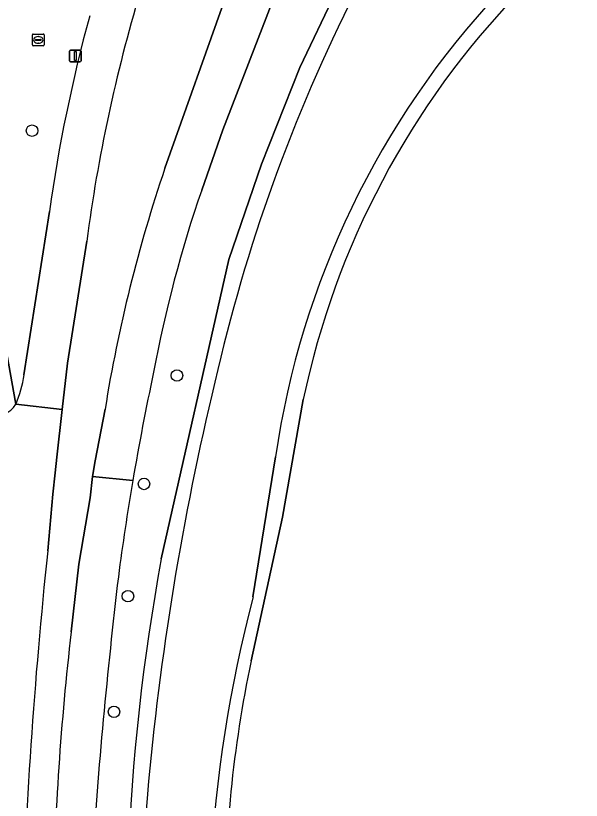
# Model space of a CAD drawing. Extents: x 159817 to 160765, y 380688 to 381638.
# Drawn here: x 160595.3 to 160643.3, y 381431.5 to 381498 of the extents above; entities that cross this region are included whole.
import ezdxf

# ---------------------------------------------------------------- set-up
doc = ezdxf.new("R2010")
doc.units = 0
for name, color, linetype in [('IMGEO_Berm_groen', 7, 'Continuous'), ('IMGEO_Boom', 7, 'Continuous'), ('IMGEO_Fietspad_gesloten', 7, 'Continuous'), ('IMGEO_Groenvoorziening', 7, 'Continuous'), ('IMGEO_Lichtmast', 7, 'Continuous'), ('IMGEO_Loofbos', 7, 'Continuous'), ('IMGEO_Rioolput', 7, 'Continuous'), ('IMGEO_Voetpad_gesloten', 7, 'Continuous'), ('IMGEO_Voetpad_open', 7, 'Continuous'), ('IMGEO_Waterloop', 7, 'Continuous')]:
    doc.layers.add(name, color=color, linetype=linetype)

msp = doc.modelspace()

# ---------------------------------------------------------------- linework, layer by layer
at = {"layer": 'IMGEO_Berm_groen'}
for points in [[(160607.958, 381485.071), (160613.252, 381500), (160614.815, 381504.408), (160620.514, 381520.154), (160621.681, 381522.33), (160612.772, 381520.574), (160610.955, 381516.056), (160608.756, 381509.274), (160607.541, 381505.652), (160606.679, 381502.635), (160605.855, 381500)], [(160589.441, 381493.201), (160591.004, 381487.921), (160591.399, 381485.938), (160593.253, 381476.474), (160595.299, 381465.052)], [(160596.004, 381467.562), (160598.155, 381481.4)], [(160601.332, 381478.887), (160599.703, 381468.555), (160599.255, 381464.604), (160598.799, 381460.581), (160598.646, 381459.233), (160598.456, 381457.433), (160598.016, 381452.611)], [(160602.031, 381460.254), (160602.885, 381464.636)], [(160600.009, 381445.748), (160600.664, 381451.5), (160601.605, 381457.108), (160601.816, 381458.923), (160602.031, 381460.254)]]:
    msp.add_lwpolyline(points, dxfattribs=at)
for centre, radius, start, end in [((160732.505, 381461.827), 132.277, 163.2269, 172.58989), ((160732.767, 381462.352), 135.953, 164.79054, 171.94589), ((160725.624, 381445.013), 124.298, 161.19955, 170.91672), ((160587.098, 381468.709), 8.98, 335.96418, 352.65821), ((161040.846, 381405.856), 445.292, 173.97294, 178.22615), ((160844.366, 381417.509), 245.983, 173.40781, 178.77371)]:
    msp.add_arc(centre, radius, start, end, dxfattribs=at)
at = {"layer": 'IMGEO_Boom'}
for centre in [(160596.688, 381488.265), (160608.981, 381467.503), (160606.185, 381458.301), (160604.823, 381448.781), (160603.639, 381438.969)]:
    msp.add_circle(centre, 0.489, dxfattribs=at)
at = {"layer": 'IMGEO_Fietspad_gesloten'}
for points in [[(160598.155, 381481.4), (160596.004, 381467.562)], [(160595.299, 381465.052), (160599.255, 381464.604), (160599.703, 381468.555), (160601.332, 381478.887)], [(160598.016, 381452.611), (160598.456, 381457.433), (160598.646, 381459.233), (160598.799, 381460.581), (160599.255, 381464.604), (160595.299, 381465.052)]]:
    msp.add_lwpolyline(points, dxfattribs=at)
for centre, radius, start, end in [((160732.505, 381461.827), 132.277, 163.2269, 172.58989), ((160732.767, 381462.352), 135.953, 164.79054, 171.94589), ((160587.098, 381468.709), 8.98, 335.96418, 352.65821), ((160593.619, 381466.06), 1.959, 182.65045, 329.04736), ((161040.846, 381405.856), 445.292, 173.97294, 178.22615)]:
    msp.add_arc(centre, radius, start, end, dxfattribs=at)
at = {"layer": 'IMGEO_Groenvoorziening'}
for points in [[(160643.348, 381533.746), (160638.57, 381528.056), (160634.59, 381522.731), (160633.098, 381520.252), (160628.533, 381511.275), (160622.992, 381501.153), (160622.44, 381500), (160619.396, 381493.636), (160616.166, 381485.415), (160613.377, 381477.341), (160607.652, 381451.944)], [(160619.69, 381465.45), (160617.928, 381455.467), (160615.286, 381443.283)], [(160615.286, 381443.283), (160617.928, 381455.467), (160619.69, 381465.45)], [(160617.341, 381460.605), (160615.432, 381448.714)]]:
    msp.add_lwpolyline(points, dxfattribs=at)
for centre, radius, start, end in [((160750.92, 381435.613), 142.206, 153.07816, 167.28276), ((160689.722, 381450.021), 73.151, 136.90358, 171.68114), ((160688.874, 381450.908), 70.695, 136.01937, 168.12956), ((160688.874, 381450.908), 70.695, 136.01937, 168.12956), ((160841.968, 381411.324), 236.395, 166.39815, 174.98742), ((160784.037, 381419.506), 179.343, 169.57937, 186.10769), ((160730.564, 381418.785), 118.958, 165.42813, 188.03405), ((160713.135, 381422.361), 100.061, 167.93099, 180.79732), ((160713.135, 381422.361), 100.061, 167.93099, 180.79732), ((160786.676, 381419.21), 180.65, 175.94677, 186.54911)]:
    msp.add_arc(centre, radius, start, end, dxfattribs=at)
at = {"layer": 'IMGEO_Lichtmast'}
for p, q in [((160599.86, 381494.197), (160599.86, 381494.997)), ((160599.86, 381494.997), (160599.86, 381494.197)), ((160599.96, 381495.097), (160600.75, 381495.097)), ((160600.75, 381495.097), (160599.96, 381495.097)), ((160600.85, 381494.997), (160600.85, 381494.197)), ((160600.85, 381494.197), (160600.85, 381494.997)), ((160600.75, 381494.097), (160599.96, 381494.097)), ((160599.96, 381494.097), (160600.75, 381494.097))]:
    msp.add_line(p, q, dxfattribs=at)
msp.add_lwpolyline([(160600.28, 381494.972), (160600.43, 381494.972), (160600.43, 381494.222), (160600.28, 381494.222), (160600.28, 381494.972)], dxfattribs=at)
for centre, start, end in [((160599.96, 381494.997), 90, 180), ((160599.96, 381494.997), 90, 180), ((160600.75, 381494.997), 0, 90), ((160600.75, 381494.997), 360, 90), ((160599.96, 381494.197), 180, 270), ((160599.96, 381494.197), 180, 270), ((160600.75, 381494.197), 270, 0), ((160600.75, 381494.197), 270, 0)]:
    msp.add_arc(centre, 0.1, start, end, dxfattribs=at)
at = {"layer": 'IMGEO_Loofbos'}
msp.add_lwpolyline([(160607.652, 381451.944), (160613.377, 381477.341), (160616.166, 381485.415), (160619.396, 381493.636), (160622.44, 381500), (160622.992, 381501.153), (160621.334, 381501.758), (160618.456, 381502.808), (160617.37, 381500), (160612.859, 381488.333), (160611.08, 381483.23)], dxfattribs=at)
for centre, radius, start, end in [((160714.142, 381447.739), 109.001, 160.99808, 169.40382), ((160822.057, 381421.755), 219.928, 167.91943, 170.35852), ((160817.802, 381422.473), 215.613, 170.35727, 172.54961), ((160784.037, 381419.506), 179.343, 169.57937, 186.10769), ((161067.708, 381395.353), 466.959, 173.22619, 176.21861)]:
    msp.add_arc(centre, radius, start, end, dxfattribs=at)
at = {"layer": 'IMGEO_Rioolput'}
for p, q in [((160596.715, 381495.537), (160596.715, 381496.389)), ((160596.79, 381496.463), (160597.642, 381496.463)), ((160597.203, 381496.243), (160597.228, 381496.243)), ((160597.716, 381496.389), (160597.716, 381495.537)), ((160597.642, 381495.463), (160596.79, 381495.463)), ((160596.974, 381495.957), (160596.974, 381495.969)), ((160597.412, 381495.92), (160597.014, 381495.92)), ((160597.017, 381496.006), (160597.415, 381496.006)), ((160597.226, 381495.683), (160597.201, 381495.683)), ((160597.458, 381495.969), (160597.458, 381495.957))]:
    msp.add_line(p, q, dxfattribs=at)
for points in [[(160596.715, 381495.537), (160596.715, 381496.389)], [(160596.79, 381496.463), (160597.642, 381496.463)], [(160597.716, 381496.389), (160597.716, 381495.537)], [(160597.642, 381495.463), (160596.79, 381495.463)]]:
    msp.add_lwpolyline(points, dxfattribs=at)
for centre, radius, start, end in [((160596.792, 381496.387), 0.0765, 91.55205, 178.44795), ((160596.792, 381496.387), 0.0765, 91.55205, 178.44795), ((160597.64, 381496.387), 0.0765, 1.55205, 88.44795), ((160597.64, 381496.387), 0.0765, 1.55205, 88.44795), ((160596.792, 381495.539), 0.0765, 181.55205, 268.44795), ((160596.792, 381495.539), 0.0765, 181.55205, 268.44795), ((160597.014, 381495.966), 0.0403, 85.87752, 175.75265), ((160597.011, 381495.956), 0.0366, 178.93798, 274.71019), ((160597.415, 381495.963), 0.043, 264.86636, 352.45326), ((160597.419, 381495.968), 0.0386, 1.73085, 96.63898), ((160597.64, 381495.539), 0.0765, 271.55205, 358.44795), ((160597.64, 381495.539), 0.0765, 271.55205, 358.44795)]:
    msp.add_arc(centre, radius, start, end, dxfattribs=at)
for centre, major_axis, ratio, start_param, end_param in [((160597.202, 381495.963), (-0.387, 0.002), 0.722429, 4.712389, 7.853982), ((160597.227, 381495.963), (-0.39, 0.002), 0.717154, 1.570796, 4.712389)]:
    msp.add_ellipse(centre, major_axis=major_axis, ratio=ratio, start_param=start_param, end_param=end_param, dxfattribs=at)
at = {"layer": 'IMGEO_Voetpad_gesloten'}
for points in [[(160681.209, 381609.342), (160675.621, 381613.821), (160675.748, 381613.145), (160675.396, 381612.555), (160664.368, 381598.85), (160659.399, 381592.284), (160649.315, 381577.068), (160649.134, 381576.793), (160647.527, 381574.31), (160642.302, 381564.579), (160628.772, 381538.419), (160625.22, 381530.951), (160623.008, 381525.694), (160621.681, 381522.33), (160620.514, 381520.154), (160614.815, 381504.408), (160613.252, 381500), (160607.958, 381485.071)], [(160611.08, 381483.23), (160612.859, 381488.333), (160617.37, 381500), (160618.456, 381502.808), (160622.912, 381518.123), (160623.98, 381521.068), (160628.554, 381531.603), (160632.429, 381539.46), (160643.365, 381560.584)], [(160602.885, 381464.636), (160602.031, 381460.254), (160601.816, 381458.923), (160605.235, 381458.589)], [(160605.235, 381458.589), (160601.816, 381458.923), (160601.605, 381457.108), (160600.664, 381451.5), (160600.009, 381445.748)]]:
    msp.add_lwpolyline(points, dxfattribs=at)
for centre, radius, start, end in [((160725.624, 381445.013), 124.298, 161.19955, 170.91672), ((160714.142, 381447.739), 109.001, 160.99808, 169.40382), ((160822.057, 381421.755), 219.928, 167.91943, 170.35852), ((160817.802, 381422.473), 215.613, 170.35727, 172.54961), ((161067.708, 381395.353), 466.959, 173.22619, 176.21861), ((160844.366, 381417.509), 245.983, 173.40781, 178.77371)]:
    msp.add_arc(centre, radius, start, end, dxfattribs=at)
at = {"layer": 'IMGEO_Voetpad_open'}
msp.add_lwpolyline([(160595.299, 381465.052), (160593.253, 381476.474), (160591.399, 381485.938), (160591.004, 381487.921), (160589.441, 381493.201)], dxfattribs=at)
msp.add_arc((160593.619, 381466.06), 1.959, 182.65045, 329.04736, dxfattribs=at)
at = {"layer": 'IMGEO_Waterloop'}
msp.add_lwpolyline([(160615.432, 381448.714), (160617.341, 381460.605)], dxfattribs=at)
for centre, radius, start, end in [((160750.92, 381435.613), 142.206, 153.07816, 167.28276), ((160689.722, 381450.021), 73.151, 136.90358, 171.68114), ((160841.968, 381411.324), 236.395, 166.39815, 174.98742), ((160730.564, 381418.785), 118.958, 165.42813, 188.03405), ((160786.676, 381419.21), 180.65, 175.94677, 186.54911)]:
    msp.add_arc(centre, radius, start, end, dxfattribs=at)

doc.saveas('drawing.dxf')
